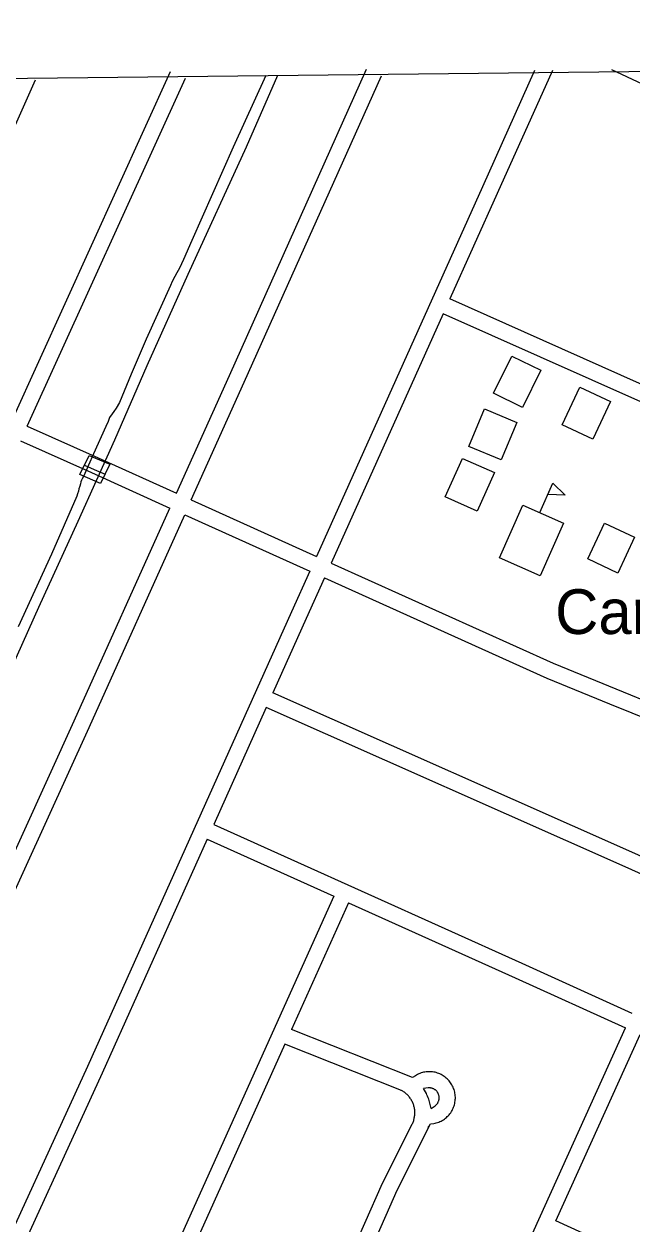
# Model space of a CAD drawing. Extents: x 3677843 to 3715951, y 511991 to 537744.
# Drawn here: x 3704800 to 3705927, y 533726 to 535951 of the extents above; entities that cross this region are included whole.
import ezdxf

# ---------------------------------------------------------------- set-up
doc = ezdxf.new("R2010")
doc.units = 0
for name, color, linetype in [('V-BLDG-IDEN', 7, 'Continuous'), ('V-BLDG-OTLN', 7, 'Continuous'), ('V-BRDG-OTLN', 7, 'Continuous'), ('V-GRID-FRAM', 7, 'Continuous'), ('V-ROAD-CNTR', 7, 'Continuous'), ('V-TOPO-SHOR', 7, 'Continuous')]:
    doc.layers.add(name, color=color, linetype=linetype)

msp = doc.modelspace()

# ---------------------------------------------------------------- linework, layer by layer
at = {"layer": 'V-BLDG-OTLN'}
msp.add_line((3705756.5, 535045), (3705780.9, 535099.8), dxfattribs=at)
for points in [[(3705758.3, 535308.9), (3705724.3, 535240), (3705670.9, 535266.4), (3705704.9, 535335.3)], [(3705887.5, 535250.9), (3705854.6, 535181), (3705797.7, 535207.8), (3705830.6, 535277.7)], [(3705714.1, 535212.1), (3705685, 535142.5), (3705625.1, 535167.6), (3705654.3, 535237.2)], [(3705672.4, 535119.1), (3705640.5, 535047.7), (3705581.4, 535074.1), (3705613.3, 535145.5)], [(3705780.9, 535099.8), (3705803.6, 535077.1), (3705771.5, 535078.7)], [(3705800.6, 535025.4), (3705757.2, 534927.6), (3705681.6, 534961.1), (3705725, 535059)], [(3705932.1, 534999.2), (3705901.1, 534932.9), (3705845.4, 534959), (3705876.4, 535025.3)]]:
    msp.add_lwpolyline(points, close=True, dxfattribs=at)
at = {"layer": 'V-BRDG-OTLN'}
msp.add_lwpolyline([(3704904, 535115.8), (3704921.1, 535151.1), (3704959.3, 535135), (3704942.4, 535099)], close=True, dxfattribs=at)
msp.add_lwpolyline([(3704912.4, 535133), (3704930.7, 535125.1), (3704950.5, 535116.3)], dxfattribs=at)
at = {"layer": 'V-GRID-FRAM'}
msp.add_lwpolyline([(3681899.6, 535587.1), (3713561.2, 535950.9), (3713778.1, 517769.3), (3682100.6, 517405.3), (3681899.6, 535587.1)], dxfattribs=at)
at = {"layer": 'V-ROAD-CNTR'}
for points in [[(3704778.7, 535217.5), (3705072.2, 535863)], [(3705083.2, 535080.8), (3705181.3, 535299.1), (3705435.5, 535867.1)], [(3705746.9, 535864.4), (3705650, 535649.1), (3705342.3, 534963.8)], [(3705780, 535864.8), (3705677.3, 535636.8), (3705589.5, 535441.2)], [(3705994.4, 535816.9), (3705890.3, 535866)], [(3704580.4, 535306), (3704821.9, 535847.5)], [(3704806.1, 535205.2), (3705099.5, 535850.6)], [(3705110.5, 535068.4), (3705208.7, 535286.8), (3705462.9, 535854.8)], [(3706745.4, 535013.2), (3706594.5, 535065.5), (3706365.5, 535124), (3706045.3, 535238), (3705589.5, 535441.2)], [(3705577.2, 535413.8), (3705369.6, 534951.4)], [(3706158.9, 535165.7), (3706034.1, 535210.1), (3705577.2, 535413.8)], [(3704806.1, 535205.2), (3704937.7, 535146.5), (3705083.2, 535080.8)], [(3704793.7, 535177.9), (3704925.4, 535119.1), (3705070.9, 535053.4)], [(3705110.5, 535068.4), (3705342.3, 534963.8)], [(3704003.6, 532704.4), (3704156.6, 533036.7), (3704330.3, 533431.1), (3704391.9, 533551.9), (3704657.9, 534141.3), (3704893.6, 534659), (3705070.9, 535053.4)], [(3704030.9, 532691.9), (3704184, 533024.4), (3704357.4, 533418.3), (3704418.9, 533538.9), (3704685.2, 534129), (3704921, 534646.6), (3705098.2, 535041.1)], [(3705098.2, 535041.1), (3705330, 534936.4)], [(3705369.6, 534951.4), (3705781.3, 534765.5), (3705910.9, 534712.6)], [(3705330, 534936.4), (3705296.1, 534860.9), (3704918, 534018.2), (3704527.9, 533167.6), (3704231.8, 532504.7), (3704117.8, 532244.3)], [(3705357.3, 534924.1), (3705323.4, 534848.6), (3705261.7, 534711)], [(3705357.3, 534924.1), (3705769.5, 534737.9), (3705899.6, 534684.8)], [(3706039.4, 534364.6), (3705927, 534415.4), (3705261.7, 534711)], [(3705910.9, 534712.6), (3705924.6, 534707), (3705948.8, 534697.3)], [(3705249.4, 534683.6), (3705152.2, 534466.9)], [(3706027, 534337.2), (3705914.8, 534388), (3705249.4, 534683.6)], [(3705899.6, 534684.8), (3705913.3, 534679.2), (3705927.1, 534673.7), (3705940.9, 534668.2), (3705954.7, 534662.8), (3705968.6, 534657.5), (3705982.5, 534652.3), (3705996.4, 534647.2), (3706010.4, 534642.1), (3706024.3, 534637.1), (3706038.4, 534632.1), (3706052.4, 534627.3), (3706066.4, 534622.5), (3706080.5, 534617.8), (3706094.6, 534613.2), (3706108.8, 534608.7), (3706122.9, 534604.2), (3706143.3, 534597.9)], [(3705152.2, 534466.9), (3705723, 534209.4), (3705927.4, 534116.8)], [(3705139.9, 534439.5), (3704945.3, 534005.8), (3704555.2, 533155.2), (3704420.7, 532853.9)], [(3705139.9, 534439.5), (3705374.4, 534333.7)], [(3705374.4, 534333.7), (3705054.4, 533622.3)], [(3705401.7, 534321.4), (3705296.1, 534086.5)], [(3705401.7, 534321.4), (3705710.6, 534182.1), (3705915.1, 534089.4)], [(3705520.8, 533997.5), (3705296.1, 534086.5)], [(3705686.3, 533582.7), (3705702.2, 533618), (3705915.1, 534089.4)], [(3705283.7, 534059.2), (3705083.4, 533613.8)], [(3705500.2, 533973.4), (3705283.7, 534059.2)], [(3705786.3, 533731.5), (3705942.4, 534077)], [(3705553.6, 533911.3), (3705560.1, 533912.3), (3705562.5, 533912.8), (3705564.7, 533913.4), (3705567, 533914.1), (3705569.2, 533914.9), (3705571.4, 533915.8), (3705573.6, 533916.8), (3705575.6, 533917.9), (3705577.7, 533919.2), (3705579.6, 533920.5), (3705581.5, 533921.9), (3705583.4, 533923.4), (3705585.1, 533925), (3705586.8, 533926.7), (3705588.4, 533928.5), (3705589.8, 533930.3), (3705591.3, 533932.2), (3705592.6, 533934.2), (3705593.8, 533936.2), (3705594.9, 533938.3), (3705595.9, 533940.4), (3705596.8, 533942.6), (3705597.6, 533944.9), (3705598.3, 533947.1), (3705598.8, 533949.4), (3705599.3, 533951.8), (3705599.6, 533954.1), (3705599.9, 533956.5), (3705600, 533958.8), (3705600, 533961.2), (3705599.8, 533963.6), (3705599.6, 533965.9), (3705599.3, 533968.3), (3705598.8, 533970.6), (3705598.2, 533972.9), (3705597.5, 533975.1), (3705596.7, 533977.4), (3705595.8, 533979.6), (3705594.8, 533981.7), (3705593.7, 533983.8), (3705592.5, 533985.8), (3705591.1, 533987.8), (3705589.7, 533989.7), (3705588.2, 533991.5), (3705586.6, 533993.3), (3705585, 533994.9), (3705583.2, 533996.5), (3705581.4, 533998), (3705579.5, 533999.4), (3705577.5, 534000.8), (3705575.5, 534002), (3705573.4, 534003.1), (3705571.2, 534004.1), (3705569.1, 534005), (3705566.8, 534005.8), (3705564.6, 534006.5), (3705562.3, 534007.1), (3705559.9, 534007.6), (3705557.6, 534007.9), (3705555.3, 534008.1), (3705552.9, 534008.3), (3705550.5, 534008.3), (3705548.2, 534008.2), (3705545.8, 534007.9), (3705543.5, 534007.6), (3705541.1, 534007.1), (3705538.8, 534006.6), (3705536.6, 534005.9), (3705534.3, 534005.1), (3705532.1, 534004.2), (3705530, 534003.2), (3705527.9, 534002.1), (3705525.9, 534000.8), (3705520.8, 533997.5)], [(3705519.3, 533909.8), (3705520.1, 533911.5), (3705520.9, 533913.1), (3705521.5, 533914.6), (3705522.1, 533916.2), (3705522.7, 533917.8), (3705523.1, 533919.4), (3705523.6, 533921), (3705523.9, 533922.7), (3705524.3, 533924.3), (3705524.5, 533926), (3705524.7, 533927.6), (3705524.8, 533929.3), (3705524.9, 533931), (3705524.9, 533932.7), (3705524.9, 533934.4), (3705524.7, 533936), (3705524.6, 533937.7), (3705524.3, 533939.4), (3705524, 533941), (3705523.7, 533942.7), (3705523.3, 533944.3), (3705522.8, 533945.9), (3705522.3, 533947.5), (3705521.7, 533949.1), (3705521.1, 533950.7), (3705520.4, 533952.2), (3705519.6, 533953.7), (3705518.8, 533955.2), (3705518, 533956.6), (3705517, 533958), (3705516.1, 533959.4), (3705515.1, 533960.8), (3705514, 533962.1), (3705512.9, 533963.3), (3705511.8, 533964.6), (3705510.6, 533965.8), (3705509.3, 533966.9), (3705508.1, 533968), (3705506.8, 533969.1), (3705505.4, 533970.1), (3705504, 533971), (3705502.6, 533971.9), (3705501.2, 533972.8), (3705499.6, 533973.6), (3705498.9, 533974)], [(3705555.2, 533940.2), (3705562.3, 533945), (3705563, 533945.5), (3705563.7, 533946.1), (3705564.3, 533946.7), (3705565, 533947.3), (3705565.6, 533948), (3705566.1, 533948.7), (3705566.7, 533949.4), (3705567.2, 533950.2), (3705567.6, 533950.9), (3705568, 533951.7), (3705568.4, 533952.5), (3705568.8, 533953.4), (3705569.1, 533954.2), (3705569.3, 533955.1), (3705569.5, 533955.9), (3705569.7, 533956.8), (3705569.8, 533957.7), (3705569.9, 533958.6), (3705570, 533959.5), (3705570, 533960.4), (3705569.9, 533961.3), (3705569.8, 533962.2), (3705569.7, 533963.1), (3705569.5, 533964), (3705569.3, 533964.8), (3705569, 533965.7), (3705568.7, 533966.5), (3705568.4, 533967.4), (3705568, 533968.2), (3705567.6, 533969), (3705567.1, 533969.7), (3705566.6, 533970.5), (3705566.1, 533971.2), (3705565.5, 533971.9), (3705564.9, 533972.6), (3705564.3, 533973.2), (3705563.6, 533973.8), (3705562.9, 533974.4), (3705562.2, 533974.9), (3705561.4, 533975.4), (3705560.7, 533975.9), (3705559.9, 533976.3), (3705559.1, 533976.7), (3705558.2, 533977), (3705557.4, 533977.3), (3705556.5, 533977.6), (3705555.7, 533977.8), (3705554.8, 533978), (3705553.9, 533978.1), (3705553, 533978.2), (3705552.1, 533978.3), (3705551.2, 533978.3), (3705550.3, 533978.2), (3705549.4, 533978.1), (3705541.1, 533976.9)], [(3705555.2, 533940.2), (3705552.2, 533952.2), (3705551.5, 533954.8), (3705550.6, 533957.4), (3705549.6, 533960), (3705548.6, 533962.6), (3705547.4, 533965.1), (3705546.2, 533967.6), (3705541.1, 533976.9)], [(3705334, 533505), (3705465, 533801.7), (3705519.2, 533909.7)], [(3705448.6, 533690.4), (3705492.2, 533788.9), (3705553.6, 533911.3)], [(3705546, 533896.1), (3705547.1, 533898.4), (3705548.3, 533900.9), (3705549.3, 533903.4), (3705550.3, 533906), (3705550.9, 533907.7)], [(3706124.1, 533577.3), (3705786.3, 533731.5)]]:
    msp.add_lwpolyline(points, dxfattribs=at)
at = {"layer": 'V-TOPO-SHOR'}
for points in [[(3705270.5, 535855.6), (3705212.2, 535722.3), (3705104.1, 535486.4), (3705028.3, 535316.8), (3704967.9, 535179.3), (3704899.9, 535028.2), (3704827, 534868.9), (3704726.7, 534645), (3704706.4, 534592.9), (3704703.6, 534587), (3704701.2, 534583), (3704698.6, 534578.5), (3704696.3, 534574.2), (3704691.8, 534566.2), (3704690, 534561.7), (3704687.1, 534554.8), (3704610.6, 534383.8), (3704500.6, 534143.4), (3704396.9, 533921), (3704315.1, 533737.2), (3704305.5, 533715.7)], [(3705248.7, 535855.4), (3705188, 535722.6), (3705111.6, 535549.5), (3705096, 535514.1), (3705088.5, 535497.9), (3705083.4, 535489.7), (3705079.8, 535482.7), (3705074.9, 535473.5), (3705071.8, 535466.1), (3705026.7, 535366.6), (3704999, 535301.4), (3704977.2, 535248.8), (3704971, 535238.3), (3704966.6, 535232.2), (3704963.5, 535228), (3704959.1, 535221), (3704956.3, 535214.1), (3704952.2, 535204.7), (3704929.1, 535153.9), (3704910.7, 535112), (3704908.4, 535107.5), (3704906.8, 535104.9), (3704905.8, 535101.8), (3704905.3, 535098.4), (3704904, 535093.9), (3704902.2, 535089), (3704901.2, 535084.8), (3704899.4, 535079.5), (3704898.2, 535075.6), (3704851.2, 534968), (3704789.4, 534833.1)]]:
    msp.add_lwpolyline(points, dxfattribs=at)

# ---------------------------------------------------------------- texts
at = {"layer": 'V-BLDG-IDEN'}
msp.add_text('Carolyn Park Sch.', height=83, dxfattribs=at).set_placement((3705785, 534819.8))

doc.saveas('drawing.dxf')
